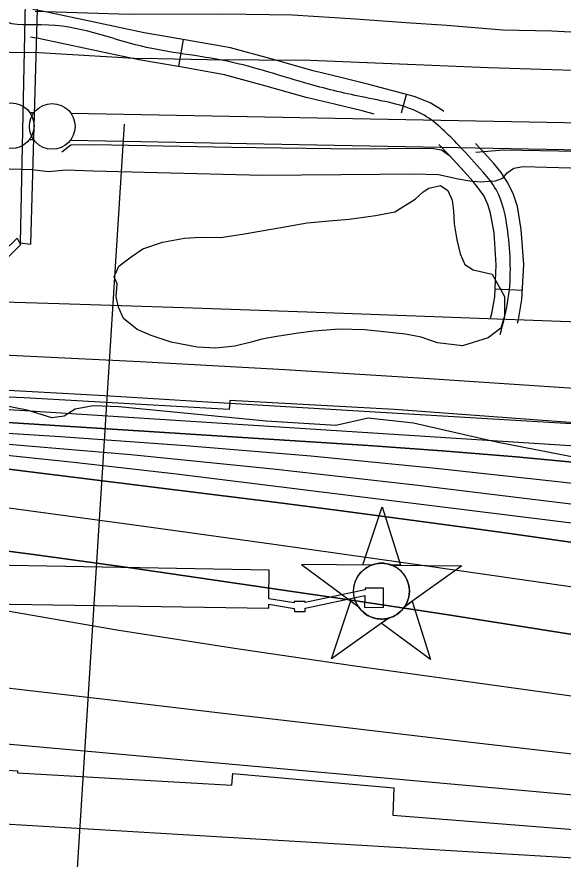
# Model space of a CAD drawing. Extents: x 3508733 to 3546731, y 546897 to 572481.
# Drawn here: x 3522649 to 3523246, y 565707 to 566628 of the extents above; entities that cross this region are included whole.
import ezdxf

# ---------------------------------------------------------------- set-up
doc = ezdxf.new("R2010")
doc.units = 0
for name, color, linetype in [('V-CHAN-DOCK', 7, 'Continuous'), ('V-CHAN-NAID', 7, 'Continuous'), ('V-FLOD-BASE', 7, 'Continuous'), ('V-LEVE-TOET', 7, 'Continuous'), ('V-RIVR-EDGE', 7, 'Continuous'), ('V-RIVR-RANG', 7, 'Continuous'), ('V-ROAD-CNTR', 7, 'Continuous'), ('V-RRAP-RVMT', 7, 'Continuous'), ('V-SITE-STRC', 7, 'Continuous'), ('V-SITE-VEGE', 7, 'Continuous'), ('V-SURV-LINE', 7, 'Continuous'), ('V-TOPO-DPTH', 7, 'Continuous'), ('V-TOPO-MAJR', 7, 'Continuous'), ('V-TOPO-MINR', 7, 'Continuous'), ('V-TOPO-SHOR', 7, 'Continuous'), ('V-TOPO-WATR', 7, 'Continuous')]:
    doc.layers.add(name, color=color, linetype=linetype)

msp = doc.modelspace()

# ---------------------------------------------------------------- linework, layer by layer
at = {"layer": 'V-CHAN-DOCK'}
msp.add_lwpolyline([(3522357.88, 565990.56), (3522924.28, 565981.84), (3522924.32, 565985.95), (3522952.24, 565981.37), (3522952.28, 565977.85), (3522964.28, 565977.99), (3522964.24, 565981.65), (3523029.52, 565995.58), (3523029.14, 565982.88), (3523049.71, 565982.25), (3523049.96, 566003.62), (3523029.77, 566003.72), (3523029.71, 566001.7), (3522964.17, 565987.72), (3522964.16, 565989.1), (3522952.16, 565988.96), (3522952.18, 565987.42), (3522924.39, 565991.98), (3522924.74, 566023.4), (3522397.55, 566032.87)], dxfattribs=at)
at = {"layer": 'V-CHAN-NAID'}
for points in [[(3523036.76, 566028.85), (3523027.17, 566028.91), (3523048.29, 566092.4), (3523068.52, 566028.62), (3523058.93, 566028.69), (3523057.35, 566029.27), (3523055.26, 566029.89), (3523053.22, 566030.34), (3523051.18, 566030.65), (3523050.02, 566030.76), (3523048.48, 566030.84), (3523046.76, 566030.84), (3523045.39, 566030.77), (3523043.48, 566030.57), (3523042.12, 566030.35), (3523040.33, 566029.96), (3523038.81, 566029.54), (3523037.77, 566029.21)], [(3523036.76, 566028.85), (3522960.27, 566029.39), (3523021.83, 565983.99), (3523020.72, 565985.9), (3523019.91, 565987.53), (3523019.08, 565989.49), (3523018.39, 565991.55), (3523018.02, 565992.87), (3523017.66, 565994.5), (3523017.42, 565995.94), (3523017.23, 565997.54), (3523017.12, 565999.28), (3523017.11, 566000.86), (3523017.21, 566002.93), (3523017.4, 566004.55), (3523017.79, 566006.75), (3523018.27, 566008.67), (3523018.87, 566010.56), (3523019.53, 566012.24), (3523020.25, 566013.83), (3523021.07, 566015.36), (3523022.13, 566017.1), (3523023.16, 566018.57), (3523024.16, 566019.84), (3523025.16, 566020.99), (3523026.47, 566022.32), (3523027.52, 566023.29), (3523029.24, 566024.68), (3523030.45, 566025.55), (3523032.14, 566026.62), (3523033.87, 566027.57), (3523035.32, 566028.25)], [(3523058.93, 566028.69), (3523135.42, 566028.15), (3523073.22, 565983.62), (3523074.13, 565985.11), (3523075.11, 565986.96), (3523075.83, 565988.54), (3523076.56, 565990.5), (3523077.11, 565992.28), (3523077.51, 565993.92), (3523077.87, 565995.93), (3523078.05, 565997.51), (3523078.18, 565999.71), (3523078.15, 566001.77), (3523077.96, 566003.99), (3523077.69, 566005.75), (3523077.2, 566007.98), (3523076.56, 566010.12), (3523075.81, 566012.11), (3523075.17, 566013.55), (3523074.16, 566015.47), (3523073.1, 566017.19), (3523071.88, 566018.89), (3523070.62, 566020.43), (3523069.35, 566021.79), (3523067.72, 566023.33), (3523065.97, 566024.74), (3523064.29, 566025.92), (3523062.4, 566027.05), (3523060.93, 566027.81)], [(3523055.19, 565970.72), (3522992.99, 565926.2), (3523014.11, 565989.68), (3523021.83, 565983.99), (3523022.46, 565983.02), (3523023.85, 565981.17), (3523025.06, 565979.75), (3523026.53, 565978.25), (3523027.92, 565977), (3523029.37, 565975.84), (3523030.77, 565974.85), (3523032.45, 565973.82), (3523034.17, 565972.91), (3523035.96, 565972.09), (3523037.4, 565971.54), (3523039.03, 565971.01), (3523041.26, 565970.45), (3523042.79, 565970.16), (3523044.81, 565969.9), (3523046.35, 565969.8), (3523048.21, 565969.78), (3523049.9, 565969.85), (3523051.61, 565970.03), (3523053.51, 565970.34)], [(3523073.22, 565983.62), (3523081.02, 565989.2), (3523101.24, 565925.43), (3523047.39, 565965.14), (3523055.19, 565970.72), (3523056.86, 565971.19), (3523058.47, 565971.75), (3523060.63, 565972.67), (3523062.36, 565973.55), (3523064.23, 565974.67), (3523065.97, 565975.88), (3523067.52, 565977.12), (3523068.81, 565978.29), (3523070.19, 565979.71), (3523071.39, 565981.11), (3523072.51, 565982.58)]]:
    msp.add_lwpolyline(points, close=True, dxfattribs=at)
msp.add_circle((3523047.64, 566000.31), 30.54, dxfattribs=at)
at = {"layer": 'V-FLOD-BASE'}
for points in [[(3522697.96, 566480.76), (3522707.74, 566488.41), (3522733.34, 566488.89), (3522883.8, 566485.99), (3523019.14, 566484.05), (3523089.75, 566484.79), (3523104.48, 566484.62), (3523113.38, 566482.97), (3523121.85, 566476.67), (3523144.83, 566451.58)], [(3523150.98, 566480.6), (3523181.26, 566482.97), (3523282.08, 566481.03), (3523413.86, 566472.54), (3523456.87, 566468.94), (3523541.27, 566455.56), (3523650.85, 566438.79), (3523793.72, 566416.98), (3523867.65, 566403.72), (3523998.56, 566387.47), (3524101.94, 566371.55), (3524188.24, 566354.66), (3524286.05, 566326.77), (3524357.88, 566299.18), (3524414.94, 566269.44), (3524446.52, 566249.68)]]:
    msp.add_lwpolyline(points, dxfattribs=at)
at = {"layer": 'V-LEVE-TOET'}
for points in [[(3522608.82, 566590.05), (3522672.79, 566589.32), (3522777.02, 566583.47), (3522803.14, 566582.91), (3522856.87, 566581.78), (3522970.08, 566581.25), (3523164.62, 566573.2), (3523327.01, 566567.85), (3523460.28, 566558.56), (3523587.59, 566536.94), (3523748.96, 566509.49), (3523961.08, 566479.14), (3524071.75, 566460.04), (3524144.84, 566444.46)], [(3523192.56, 566463.13), (3523202.66, 566464.83), (3523280.21, 566462.64), (3523353.85, 566458.7), (3523409.9, 566452.62), (3523448.32, 566443.9), (3523543.79, 566426.52), (3523678.05, 566408.95), (3523783.85, 566390.66), (3523903.09, 566370.42), (3524004.3, 566357.36), (3524064.7, 566348.91), (3524173.07, 566328.28)], [(3522602.75, 566463.44), (3522665.57, 566461.69), (3522683.38, 566459.15), (3522702.79, 566461), (3522732, 566460.15), (3522802.57, 566458.3), (3522917.34, 566455.17), (3523045.87, 566456.54), (3523081.81, 566456.91), (3523109.99, 566456.07), (3523131.4, 566451.16), (3523144.3, 566449.21), (3523155.41, 566448.04), (3523165.5, 566448.69), (3523172.48, 566449.14), (3523180.27, 566451.9), (3523185.26, 566457.79), (3523192.56, 566463.13)]]:
    msp.add_lwpolyline(points, dxfattribs=at)
at = {"layer": 'V-RIVR-EDGE'}
msp.add_lwpolyline([(3523259.64, 566146.66), (3523173.28, 566163.42), (3523082.65, 566183.86), (3523033.03, 566189.5), (3522997.48, 566181.62), (3522921.51, 566186.1), (3522760.4, 566201.81), (3522732.22, 566203.11), (3522712.6, 566199.48), (3522700.33, 566191.55), (3522686.84, 566189.74), (3522659.9, 566198.39), (3522623.77, 566205.22)], dxfattribs=at)
at = {"layer": 'V-RIVR-RANG'}
msp.add_line((3522766.01, 566511.08), (3522706.98, 565572.93), dxfattribs=at)
at = {"layer": 'V-ROAD-CNTR'}
for p, q in [((3522826.07, 566574.04), (3522831.11, 566603.62)), ((3523069.66, 566523.4), (3523075.07, 566543.73)), ((3523171.85, 566330.89), (3523201.82, 566329.42))]:
    msp.add_line(p, q, dxfattribs=at)
for points in [[(3523115.88, 566524.78), (3523113.88, 566526.48), (3523101, 566534.31), (3523083.38, 566541.52), (3523033.92, 566554.67), (3523003.03, 566561.99), (3522972.69, 566569.33), (3522928.03, 566582.07), (3522882.28, 566594.5), (3522834.6, 566603.02), (3522787.81, 566610.99), (3522733.23, 566622.61), (3522678.03, 566634.47), (3522666.07, 566636.44)], [(3523039.62, 566522.11), (3523026.61, 566525.57), (3522996.05, 566532.82), (3522965.04, 566540.31), (3522919.98, 566553.17), (3522875.69, 566565.2), (3522829.44, 566573.47), (3522782.16, 566581.52), (3522726.96, 566593.28), (3522672.44, 566604.99), (3522663.58, 566606.44)], [(3523166.99, 566299.15), (3523168.35, 566304.1), (3523171.44, 566322.41), (3523173.15, 566357.28), (3523170.75, 566392.33), (3523167.05, 566413.87), (3523164.09, 566423.22), (3523159.81, 566432.24), (3523154.29, 566440.52), (3523147.59, 566448.67), (3523134.68, 566463.13), (3523121.23, 566477.44), (3523110.44, 566488.75)], [(3523196.5, 566293.33), (3523197.68, 566297.6), (3523201.31, 566319.17), (3523203.2, 566357.57), (3523200.57, 566395.91), (3523196.27, 566420.96), (3523192.08, 566434.22), (3523185.98, 566447.07), (3523178.42, 566458.41), (3523170.38, 566468.19), (3523156.8, 566483.39), (3523150.55, 566490.05)]]:
    msp.add_lwpolyline(points, dxfattribs=at)
msp.add_spline([(3523177.59, 566281.18), (3523186.37, 566320.79), (3523185.66, 566394.12), (3523172.9, 566439.65), (3523158.98, 566458.43), (3523132.13, 566487.75), (3523094.23, 566520.88), (3523030.26, 566540.12), (3522968.86, 566554.82), (3522878.98, 566579.85), (3522784.98, 566596.26), (3522675.23, 566619.73), (3522630.03, 566628.84), (3522624.43, 566645.67), (3522622.78, 566660.44)], degree=3, dxfattribs=at)
at = {"layer": 'V-RRAP-RVMT'}
for points in [[(3524271.94, 565973.6), (3524074.76, 566009.41), (3524076.47, 566022.19), (3523884.41, 566059), (3523884.56, 566063.67), (3523678.98, 566107.91), (3523679.59, 566111.98), (3523476.55, 566155.26), (3523476.22, 566158.7), (3523293.2, 566174.94), (3523293.12, 566181.71), (3523061.78, 566199), (3522881.86, 566208.91), (3522880.79, 566198.94), (3522656.71, 566211.79), (3522467.08, 566220.17), (3522466.93, 566217.17), (3522273.08, 566227.6), (3522272.92, 566229.45), (3521873.37, 566250.02)], [(3521852.5, 565853.64), (3522034.6, 565838.84), (3522034.7, 565830.74), (3522241.07, 565822.94), (3522240.98, 565819.52), (3522456.59, 565806.76), (3522457.12, 565816.01), (3522649.48, 565803.73), (3522649.36, 565801.48), (3522884.06, 565788.2), (3522885.02, 565800.84), (3523061.07, 565785.2), (3523059.94, 565755.36), (3523432.67, 565725.72), (3523430.87, 565692.41), (3523633.91, 565674.34), (3523632.04, 565641.45), (3523837.2, 565627.54), (3523836.85, 565622.13), (3524041.02, 565613.53), (3524038.92, 565565.7), (3524243.39, 565559.75)]]:
    msp.add_lwpolyline(points, dxfattribs=at)
at = {"layer": 'V-SITE-STRC'}
msp.add_line((3522672.95, 566713.99), (3522663.52, 566379.77), dxfattribs=at)
for points in [[(3522672.95, 566713.99), (3522659.2, 566714.48), (3522652.39, 566381.13), (3522663.52, 566379.77)], [(3522648.96, 566386.52), (3522652.64, 566378.95), (3522292.25, 566023.76), (3522285.76, 566032.3), (3522648.96, 566386.52)]]:
    msp.add_lwpolyline(points, dxfattribs=at)
at = {"layer": 'V-SITE-VEGE'}
msp.add_lwpolyline([(3522755.24, 566344.29), (3522760.25, 566355.61), (3522773.58, 566366.03), (3522786.49, 566374.62), (3522808.12, 566382.1), (3522831.95, 566386.3), (3522849.65, 566387.32), (3522871.4, 566387.27), (3522895.43, 566390.86), (3522943.71, 566399.05), (3522966.12, 566403.06), (3522990.54, 566405.42), (3523012.1, 566407.2), (3523041.02, 566411.34), (3523062.21, 566415.37), (3523084.52, 566428.94), (3523093.15, 566436.97), (3523099.51, 566441.17), (3523112.35, 566444.07), (3523120.21, 566438.49), (3523124.97, 566428.07), (3523126.46, 566416.46), (3523127.11, 566402.22), (3523130.16, 566384.7), (3523133.85, 566369.42), (3523138.8, 566357.77), (3523147.88, 566351.77), (3523168.76, 566346.85), (3523182.1, 566322.72), (3523182.17, 566310.31), (3523182.06, 566301.37), (3523178.05, 566288), (3523164.3, 566277.38), (3523136.15, 566268.76), (3523108.74, 566271.92), (3523090.93, 566278.22), (3523073.88, 566281.47), (3523029.21, 566286.05), (3523001.37, 566286.98), (3522973.7, 566284.65), (3522956.6, 566282.41), (3522933.18, 566279.02), (3522916.68, 566275.75), (3522904.85, 566272.64), (3522887.31, 566268.16), (3522866.55, 566265.96), (3522846.03, 566267.01), (3522817.64, 566272.82), (3522795.56, 566279.99), (3522780.19, 566286.67), (3522765.49, 566298.63), (3522759.73, 566311.1), (3522757.22, 566322.31), (3522758.4, 566336.33)], close=True, dxfattribs=at)
at = {"layer": 'V-SURV-LINE'}
for points in [[(3522662.69, 566524.03), (3522667.61, 566523.96)], [(3522707.62, 566523.27), (3523344.15, 566511.08)], [(3522667.14, 566493.96), (3522662.23, 566494.04)], [(3523343.56, 566481.09), (3522707.03, 566493.28)]]:
    msp.add_lwpolyline(points, dxfattribs=at)
for centre in [(3522642.48, 566509.34), (3522687.35, 566508.66)]:
    msp.add_circle(centre, 25, dxfattribs=at)
at = {"layer": 'V-TOPO-DPTH'}
for points in [[(3521591.73, 566237.75), (3521747.07, 566231.97), (3522095.11, 566217.98), (3522122.45, 566216.78), (3522149.78, 566215.46), (3522177.11, 566213.94), (3522204.42, 566212.3), (3523032.89, 566159.49), (3523114, 566153.73), (3523195.04, 566147.2), (3523275.98, 566139.49), (3523356.85, 566131), (3523451.57, 566120.36), (3523484.98, 566116.27), (3523518.32, 566111.74), (3523551.57, 566106.53), (3523584.75, 566100.88), (3523804.4, 566061.21), (3523947.28, 566034.99), (3524090.06, 566008.24), (3524232.68, 565980.7)], [(3521591.73, 566237.75), (3521747.07, 566231.97), (3522095.11, 566217.98), (3522122.45, 566216.78), (3522149.78, 566215.46), (3522177.11, 566213.94), (3522204.42, 566212.3), (3523032.89, 566159.49), (3523114, 566153.73), (3523195.04, 566147.2), (3523275.98, 566139.49), (3523356.85, 566131), (3523451.57, 566120.36), (3523484.98, 566116.27), (3523518.32, 566111.74), (3523551.57, 566106.53), (3523584.75, 566100.88), (3523804.4, 566061.21), (3523947.28, 566034.99), (3524090.06, 566008.24), (3524232.68, 565980.7)], [(3524237.06, 566044.19), (3523967.99, 566097.42), (3523894.09, 566111.35), (3523820.04, 566124.4), (3523745.76, 566136.12), (3523671.34, 566146.94), (3523543.96, 566164.31), (3523533.11, 566165.67), (3523522.24, 566166.86), (3523511.35, 566167.8), (3523500.44, 566168.58), (3522863.21, 566206.74), (3522744.44, 566213.76), (3522625.67, 566220.66)], [(3524305.3, 565911.66), (3524073.43, 565956.41), (3524007.82, 565969.18), (3523942.24, 565982.1), (3523876.69, 565995.23), (3523811.18, 566008.5), (3523762.29, 566018.49), (3523721.21, 566026.68), (3523680.08, 566034.63), (3523638.88, 566042.2), (3523597.63, 566049.52), (3523532.93, 566060.69), (3523523.98, 566062.16), (3523515.02, 566063.55), (3523506.04, 566064.8), (3523497.05, 566065.96), (3523084.35, 566116.16), (3522928.94, 566133.69), (3522773.37, 566149.38), (3522617.54, 566162.35)], [(3524305.3, 565911.66), (3524073.43, 565956.41), (3524007.82, 565969.18), (3523942.24, 565982.1), (3523876.69, 565995.23), (3523811.18, 566008.5), (3523762.29, 566018.49), (3523721.21, 566026.68), (3523680.08, 566034.63), (3523638.88, 566042.2), (3523597.63, 566049.52), (3523532.93, 566060.69), (3523523.98, 566062.16), (3523515.02, 566063.55), (3523506.04, 566064.8), (3523497.05, 566065.96), (3523084.35, 566116.16), (3522928.94, 566133.69), (3522773.37, 566149.38), (3522617.54, 566162.35)], [(3522592.46, 566139.52), (3522856.97, 566106.9), (3522930.51, 566097.67), (3523004.02, 566088.21), (3523077.49, 566078.43), (3523150.93, 566068.44), (3523190.53, 566062.96), (3523244.12, 566055.37), (3523297.68, 566047.57), (3523351.19, 566039.44), (3523404.67, 566031.1), (3523444.1, 566024.83), (3523477.83, 566019.36), (3523511.53, 566013.78), (3523545.21, 566008.01), (3523578.86, 566002.11), (3523826.41, 565958.05), (3523965.29, 565933.53), (3524104.21, 565909.27)], [(3522592.46, 566139.52), (3522856.97, 566106.9), (3522930.51, 566097.67), (3523004.02, 566088.21), (3523077.49, 566078.43), (3523150.93, 566068.44), (3523190.53, 566062.96), (3523244.12, 566055.37), (3523297.68, 566047.57), (3523351.19, 566039.44), (3523404.67, 566031.1), (3523444.1, 566024.83), (3523477.83, 566019.36), (3523511.53, 566013.78), (3523545.21, 566008.01), (3523578.86, 566002.11), (3523826.41, 565958.05), (3523965.29, 565933.53), (3524104.21, 565909.27)], [(3524584.14, 565796.5), (3523856.49, 565912.79), (3523798.47, 565922.05), (3523740.46, 565931.3), (3523682.44, 565940.53), (3523624.42, 565949.74), (3523530.4, 565964.66), (3523519.39, 565966.39), (3523508.37, 565968.09), (3523497.35, 565969.74), (3523486.32, 565971.36), (3523219.09, 566010.21), (3523074.41, 566031), (3522929.69, 566051.49), (3522784.9, 566071.52), (3522640.07, 566091.23)], [(3524584.14, 565796.5), (3523856.49, 565912.79), (3523798.47, 565922.05), (3523740.46, 565931.3), (3523682.44, 565940.53), (3523624.42, 565949.74), (3523530.4, 565964.66), (3523519.39, 565966.39), (3523508.37, 565968.09), (3523497.35, 565969.74), (3523486.32, 565971.36), (3523219.09, 566010.21), (3523074.41, 566031), (3522929.69, 566051.49), (3522784.9, 566071.52), (3522640.07, 566091.23)], [(3522563.21, 566053.9), (3522666.91, 566040.54), (3522770.48, 566026.18), (3522952.32, 565999.65), (3523007.67, 565991.46), (3523063.01, 565983.14), (3523118.31, 565974.61), (3523173.6, 565965.94), (3523173.96, 565965.89), (3523229.05, 565957.18), (3523284.15, 565948.51), (3523339.26, 565939.91), (3523394.38, 565931.35), (3523437.12, 565924.74), (3523470.86, 565919.48), (3523504.6, 565914.16), (3523538.32, 565908.74), (3523572.04, 565903.27), (3523944.52, 565842.3), (3524061.94, 565823.05), (3524179.35, 565803.75)], [(3522563.21, 566053.9), (3522666.91, 566040.54), (3522770.48, 566026.18), (3522952.32, 565999.65), (3523007.67, 565991.46), (3523063.01, 565983.14), (3523118.31, 565974.61), (3523173.6, 565965.94), (3523173.96, 565965.89), (3523229.05, 565957.18), (3523284.15, 565948.51), (3523339.26, 565939.91), (3523394.38, 565931.35), (3523437.12, 565924.74), (3523470.86, 565919.48), (3523504.6, 565914.16), (3523538.32, 565908.74), (3523572.04, 565903.27), (3523944.52, 565842.3), (3524061.94, 565823.05), (3524179.35, 565803.75)]]:
    msp.add_lwpolyline(points, dxfattribs=at)
at = {"layer": 'V-TOPO-MAJR'}
msp.add_lwpolyline([(3524258.13, 565714.26), (3523785.57, 565800.86), (3523748.09, 565807.74), (3523710.62, 565814.64), (3523673.15, 565821.55), (3523635.68, 565828.48), (3523590.83, 565836.8), (3523575.77, 565839.51), (3523560.7, 565842.13), (3523545.61, 565844.6), (3523530.5, 565846.97), (3523505.61, 565850.75), (3523502.93, 565851.16), (3523500.24, 565851.55), (3523497.56, 565851.94), (3523494.88, 565852.31), (3523015.75, 565918.58), (3522886.86, 565937.44), (3522758.2, 565957.65), (3522629.87, 565979.88)], dxfattribs=at)
at = {"layer": 'V-TOPO-MINR'}
for points in [[(3524494.72, 566104.4), (3523550.16, 566281.96), (3523530.41, 566283.9), (3523510.6, 566285.28), (3523490.77, 566286.29), (3522966.32, 566305.44), (3522830.67, 566310.17), (3522695.02, 566314.59), (3522559.36, 566318.56), (3522423.68, 566322.23), (3522184.23, 566328.3), (3522168.28, 566328.77), (3522152.33, 566329.31), (3522136.39, 566329.96), (3522120.44, 566330.7), (3521933.8, 566339.99), (3521824.54, 566345.56), (3521715.3, 566351.29), (3521606.07, 566357.28)], [(3524204.48, 566099.88), (3524083.77, 566119.77), (3523962.88, 566138.63), (3523583, 566195.4), (3523553.89, 566199.39), (3523524.72, 566202.9), (3523495.48, 566205.7), (3523466.19, 566208.02), (3523099.72, 566232.58), (3522941.75, 566242.43), (3522783.74, 566251.29), (3522625.65, 566258.68), (3522467.51, 566265.08), (3522235.73, 566273.38), (3522193.44, 566274.98), (3522151.16, 566276.7), (3522108.89, 566278.58), (3522066.63, 566280.58), (3521067.99, 566329.78)], [(3524143.44, 566027.19), (3523549.99, 566134.46), (3523535.16, 566136.97), (3523520.29, 566139.27), (3523505.37, 566141.23), (3523490.43, 566142.97), (3523475.45, 566144.46), (3523460.46, 566145.82), (3523445.45, 566146.99), (3523430.44, 566148.05), (3522218.89, 566225.55), (3522184.5, 566227.67), (3522150.1, 566229.69), (3522115.7, 566231.54), (3522081.29, 566233.29), (3521933.26, 566240.46), (3521824.82, 566245.31), (3521716.35, 566249.63), (3521607.86, 566253.14)], [(3524326.86, 565929.35), (3524063.03, 565984.63), (3523972.25, 566003.22), (3523881.37, 566021.24), (3523790.33, 566038.42), (3523699.18, 566055.04), (3523557.93, 566080.13), (3523537.29, 566083.6), (3523516.62, 566086.84), (3523495.89, 566089.71), (3523475.13, 566092.34), (3523243.69, 566119.57), (3523107.08, 566134.52), (3522970.34, 566147.99), (3522833.4, 566159.22), (3522696.32, 566168.97), (3522191.77, 566200.72), (3522170.64, 566201.95), (3522149.51, 566203.05), (3522128.37, 566203.96), (3522107.22, 566204.74), (3521257.25, 566232.13)], [(3524237.06, 566044.19), (3523967.99, 566097.42), (3523894.09, 566111.35), (3523820.04, 566124.4), (3523745.76, 566136.12), (3523671.34, 566146.94), (3523543.96, 566164.31), (3523533.11, 566165.67), (3523522.24, 566166.86), (3523511.35, 566167.8), (3523500.44, 566168.58), (3522863.21, 566206.74), (3522744.44, 566213.76), (3522625.67, 566220.66)], [(3524305.3, 565911.66), (3524073.43, 565956.41), (3524007.82, 565969.18), (3523942.24, 565982.1), (3523876.69, 565995.23), (3523811.18, 566008.5), (3523762.29, 566018.49), (3523721.21, 566026.68), (3523680.08, 566034.63), (3523638.88, 566042.2), (3523597.63, 566049.52), (3523532.93, 566060.69), (3523523.98, 566062.16), (3523515.02, 566063.55), (3523506.04, 566064.8), (3523497.05, 566065.96), (3523084.35, 566116.16), (3522928.94, 566133.69), (3522773.37, 566149.38), (3522617.54, 566162.35)], [(3524173.04, 565916.83), (3524075.33, 565935), (3523529.23, 566037.8), (3523521.33, 566039.26), (3523513.43, 566040.69), (3523505.52, 566042.06), (3523497.61, 566043.41), (3523489.69, 566044.69), (3523481.76, 566045.94), (3523473.82, 566047.12), (3523465.87, 566048.25), (3523460.29, 566049.03), (3523449.55, 566050.5), (3523438.8, 566051.94), (3523428.05, 566053.32), (3523417.29, 566054.68), (3522823.22, 566128.22), (3522711.19, 566141.08), (3522599.03, 566152.62)], [(3524104.21, 565909.27), (3523965.29, 565933.53), (3523826.41, 565958.05), (3523578.86, 566002.11), (3523545.21, 566008.01), (3523511.53, 566013.78), (3523477.83, 566019.36), (3523444.1, 566024.83), (3523404.67, 566031.1), (3523351.19, 566039.44), (3523297.68, 566047.57), (3523244.12, 566055.37), (3523190.53, 566062.96), (3523150.93, 566068.44), (3523077.49, 566078.43), (3523004.02, 566088.21), (3522930.51, 566097.67), (3522856.97, 566106.9), (3522592.46, 566139.52)], [(3524584.14, 565796.5), (3523856.49, 565912.79), (3523798.47, 565922.05), (3523740.46, 565931.3), (3523682.44, 565940.53), (3523624.42, 565949.74), (3523530.4, 565964.66), (3523519.39, 565966.39), (3523508.37, 565968.09), (3523497.35, 565969.74), (3523486.32, 565971.36), (3523219.09, 566010.21), (3523074.41, 566031), (3522929.69, 566051.49), (3522784.9, 566071.52), (3522640.07, 566091.23)], [(3524179.35, 565803.75), (3524061.94, 565823.05), (3523944.52, 565842.3), (3523572.04, 565903.27), (3523538.32, 565908.74), (3523504.6, 565914.16), (3523470.86, 565919.48), (3523437.12, 565924.74), (3523394.38, 565931.35), (3523339.26, 565939.91), (3523284.15, 565948.51), (3523229.05, 565957.18), (3523173.96, 565965.89), (3523173.6, 565965.94), (3523118.31, 565974.61), (3523063.01, 565983.14), (3523007.67, 565991.46), (3522952.32, 565999.65), (3522770.48, 566026.18), (3522666.91, 566040.54), (3522563.21, 566053.9)], [(3524107.1, 565695.86), (3523984.96, 565715.6), (3523862.78, 565735.17), (3523740.59, 565754.64), (3523542.73, 565786.04), (3523519.44, 565789.59), (3523496.13, 565792.96), (3523472.77, 565796.05), (3523449.39, 565798.95), (3523249.99, 565822.53), (3523126.88, 565837.04), (3523003.77, 565851.51), (3522880.65, 565865.9), (3522757.52, 565880.23), (3522153.46, 565950.39)], [(3524347.8, 565604.34), (3524035.46, 565660.74), (3523965.51, 565673.46), (3523895.58, 565686.28), (3523825.68, 565699.28), (3523755.81, 565712.39), (3523676.87, 565727.29), (3523646.44, 565732.81), (3523615.97, 565738.04), (3523585.42, 565742.83), (3523554.83, 565747.33), (3523502.99, 565754.58), (3523498.28, 565755.21), (3523493.56, 565755.78), (3523488.83, 565756.29), (3523484.1, 565756.75), (3522450.81, 565849.6)], [(3524200.89, 565601.13), (3524094.78, 565615.74), (3523988.59, 565629.85), (3523536.7, 565688.22), (3523512.97, 565691.04), (3523489.2, 565693.53), (3523465.39, 565695.53), (3523441.55, 565697.2), (3522561.36, 565749.71)]]:
    msp.add_lwpolyline(points, dxfattribs=at)
at = {"layer": 'V-TOPO-SHOR'}
msp.add_lwpolyline([(3522668.62, 566634.61), (3522771.5, 566631.44), (3522874.42, 566631.65), (3522950.16, 566630.78), (3523019.08, 566626.42), (3523074.35, 566622.41), (3523119.14, 566619.52), (3523180.55, 566614.45), (3523234.07, 566613.04), (3523289.57, 566610.42), (3523336.16, 566606.71), (3523379.16, 566603.44), (3523434.4, 566596.66), (3523479.95, 566591.18), (3523544.09, 566581.72), (3523605.65, 566572.49), (3523703.27, 566559.47), (3523764.23, 566550.04), (3523843.61, 566538.22), (3523910.3, 566526.35), (3523973.63, 566515.12), (3524048.41, 566500.18), (3524119.62, 566484.89)], dxfattribs=at)
at = {"layer": 'V-TOPO-WATR'}
msp.add_lwpolyline([(3524232.68, 565980.7), (3524090.06, 566008.24), (3523947.28, 566034.99), (3523804.4, 566061.21), (3523584.75, 566100.88), (3523551.57, 566106.53), (3523518.32, 566111.74), (3523484.98, 566116.27), (3523451.57, 566120.36), (3523356.85, 566131), (3523275.98, 566139.49), (3523195.04, 566147.2), (3523114, 566153.73), (3523032.89, 566159.49), (3522204.42, 566212.3), (3522177.11, 566213.94), (3522149.78, 566215.46), (3522122.45, 566216.78), (3522095.11, 566217.98), (3521747.07, 566231.97), (3521591.73, 566237.75)], dxfattribs=at)

doc.saveas('drawing.dxf')
